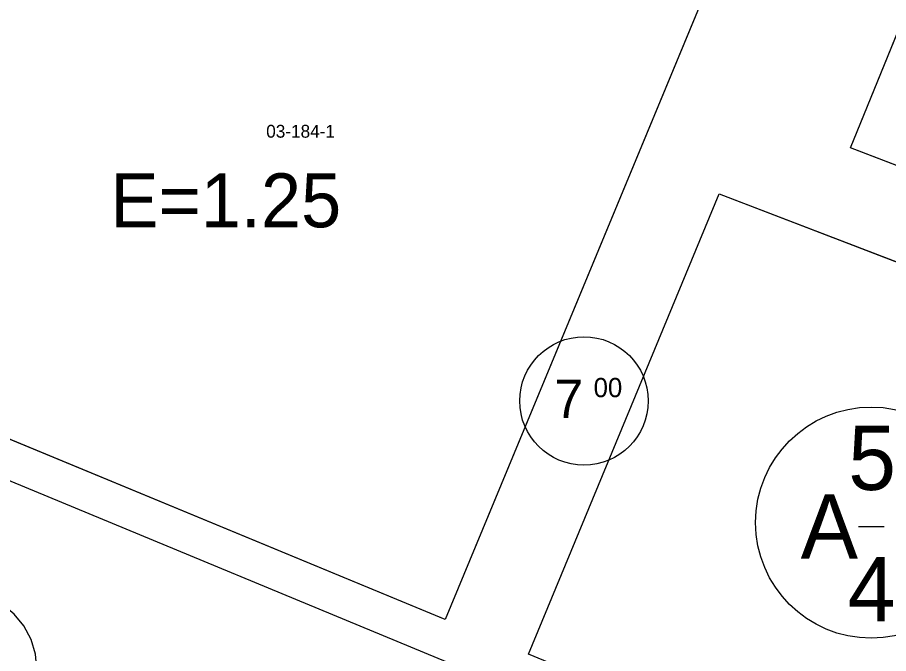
# Model space of a CAD drawing. Extents: x 413946 to 415528, y 4453939 to 4454944.
# Drawn here: x 414466.7 to 414534.5, y 4454115.6 to 4454165.1 of the extents above; entities that cross this region are included whole.
import ezdxf

# ---------------------------------------------------------------- set-up
doc = ezdxf.new("R2010")
doc.units = 0
for name, color, linetype in [('0_KADASTRO', 7, 'Continuous'), ('Level 28', 7, 'Continuous'), ('Level 54', 7, 'Continuous'), ('Level 62', 7, 'Continuous'), ('SEMBOL', 7, 'Continuous')]:
    doc.layers.add(name, color=color, linetype=linetype)

msp = doc.modelspace()

# ---------------------------------------------------------------- linework, layer by layer
at = {"layer": '0_KADASTRO'}
for points in [[(414445.88, 4454144.476), (414463.728, 4454176.933), (414483.427, 4454202.041), (414528.309, 4454186.51), (414500.016, 4454118.196), (414446.436, 4454140.38)], [(414531.54, 4454154.946), (414541.502, 4454179.388), (414544.778, 4454187.433), (414545.825, 4454189.992), (414556.039, 4454185.652), (414586.169, 4454144.76), (414582.845, 4454135.996), (414582.587, 4454135.319)], [(414506.487, 4454115.516), (414521.332, 4454151.366), (414594.268, 4454123.334), (414578.644, 4454085.643)]]:
    msp.add_lwpolyline(points, close=True, dxfattribs=at)
at = {"layer": 'Level 28'}
for p, q in [((414528.309, 4454186.51), (414500.016, 4454118.196)), ((414531.54, 4454154.946), (414541.502, 4454179.388)), ((414582.588, 4454135.319), (414531.54, 4454154.946)), ((414506.487, 4454115.516), (414521.332, 4454151.366)), ((414521.332, 4454151.366), (414594.268, 4454123.334)), ((414500.016, 4454118.196), (414446.436, 4454140.38))]:
    msp.add_line(p, q, dxfattribs=at)
at = {"layer": 'Level 54'}
for points in [[(414483.427, 4454202.041), (414528.309, 4454186.51), (414500.016, 4454118.196), (414446.436, 4454140.38), (414445.88, 4454144.476), (414463.728, 4454176.933)], [(414556.039, 4454185.652), (414586.169, 4454144.76), (414582.588, 4454135.319), (414531.54, 4454154.946), (414541.502, 4454179.388), (414545.821, 4454189.994)], [(414578.644, 4454085.643), (414506.487, 4454115.516), (414521.332, 4454151.366), (414594.268, 4454123.334)]]:
    msp.add_lwpolyline(points, close=True, dxfattribs=at)
at = {"layer": 'Level 62'}
msp.add_line((414505.34, 4454112.745), (414446.096, 4454137.275), dxfattribs=at)
msp.add_lwpolyline([(414467.752, 4454112.034), (414468.106, 4454113.164), (414468.23, 4454114.342), (414468.121, 4454115.522), (414467.782, 4454116.657), (414467.226, 4454117.704), (414466.476, 4454118.62), (414465.56, 4454119.372), (414464.515, 4454119.929)], dxfattribs=at)
at = {"layer": 'SEMBOL'}
msp.add_line((414532.162, 4454125.456), (414534.162, 4454125.456), dxfattribs=at)
for centre, radius in [((414510.806, 4454135.23), 5), ((414533.162, 4454125.753), 9)]:
    msp.add_circle(centre, radius, dxfattribs=at)

# ---------------------------------------------------------------- texts
at = {"layer": '0_KADASTRO'}
msp.add_text('03-184-1', height=1, dxfattribs=at).set_placement((414486.078, 4454155.727))
at = {"layer": 'SEMBOL'}
for s, height, p in [('E=1.25', 4.2, (414473.958, 4454148.748)), ('7', 3, (414508.51, 4454133.89)), ('00', 1.5, (414511.556, 4454135.52)), ('5', 5, (414531.37, 4454128.295)), ('A', 5, (414527.67, 4454122.956)), ('4', 5, (414531.324, 4454118.079))]:
    msp.add_text(s, height=height, dxfattribs=at).set_placement(p)

doc.saveas('drawing.dxf')
